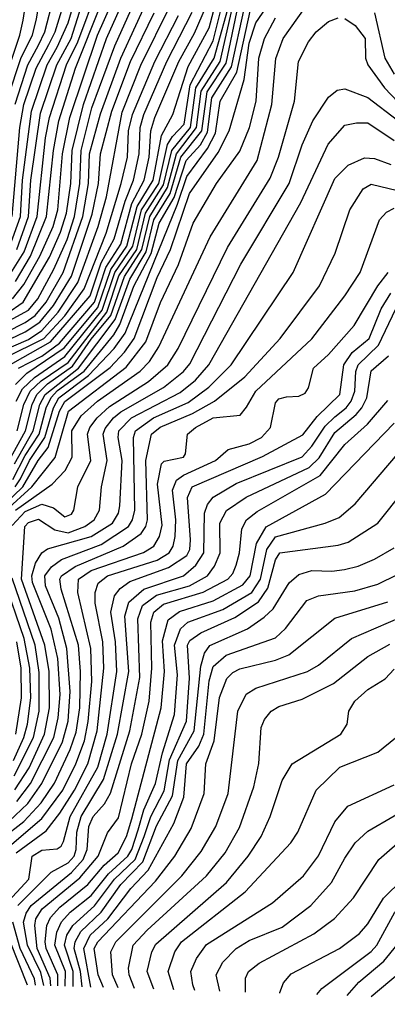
# Model space of a CAD drawing. Extents: x 501367 to 657802, y 482273 to 547541.
# Tile 704 of 714: x 648798 to 649914, y 482966 to 485952. Entities that reach past the tile are written whole.
import ezdxf

# ---------------------------------------------------------------- set-up
doc = ezdxf.new("R2010")
doc.units = 0

msp = doc.modelspace()

# ---------------------------------------------------------------- linework, layer by layer
at = {"layer": '0CON20XD'}
for points in [[(648698.2, 484975), (648815, 485033.5), (648845.5, 485055), (648878.2, 485095), (648930.2, 485185), (648989.8, 485355), (649007.1, 485455), (649009.7, 485545), (649043, 485667), (649104.7, 485835.3), (649196.4, 486035), (649280.3, 486295), (649323.6, 486495), (649396.4, 486655), (649402.2, 486735), (649441.7, 486935), (649689.5, 487385), (649687.3, 487465), (649680.7, 487474.5)], [(648665.8, 484985), (648825, 485071.6), (648853.2, 485105), (648902.2, 485195), (648942, 485285), (648964, 485355), (648980.4, 485455), (648984.3, 485555), (649017.3, 485685), (649086.9, 485873.1), (649163.6, 486045), (649240.3, 486295), (649286.3, 486505), (649355.5, 486655), (649359.5, 486745), (649398.6, 486935), (649435, 487013.1), (649535.1, 487184.9), (649619.7, 487375), (649609.1, 487455), (649605.2, 487461.4)], [(648759.5, 485060.5), (648808.6, 485095), (648888.3, 485231.7), (648922.2, 485307.8), (648940, 485365), (648953.8, 485455), (648957.4, 485555), (648991.4, 485695), (649062, 485895), (649124.8, 486035.2), (649165, 486158.4), (649202.6, 486297.4), (649253.1, 486525), (649271.7, 486578.3), (649314.2, 486655), (649319.3, 486745), (649355.7, 486935), (649395, 487022.3), (649488, 487185), (649537.2, 487295), (649558.3, 487365), (649560.5, 487385), (649549.7, 487419.7), (649537.7, 487445.4)], [(648776.1, 485105), (648810.9, 485149.1), (648859.3, 485235), (648899.6, 485325), (648913.4, 485375), (648928.1, 485545), (648950.5, 485655), (649034.5, 485905), (649080.9, 486009.1), (649133.5, 486165), (649175.1, 486335), (649227.3, 486615), (649268.9, 486711.1), (649310, 486925), (649348.3, 487015), (649440.6, 487185), (649486, 487305), (649495.5, 487385), (649473.9, 487428.3)], [(648785, 485158.4), (648831.1, 485235), (648879.3, 485355), (648900.6, 485555), (648917.4, 485645), (648967.2, 485805), (649045, 486000), (649083.3, 486095), (649104.8, 486175), (649175.1, 486535.1), (649184.7, 486645), (649231.4, 486745), (649259.6, 486915), (649294, 486995), (649389.1, 487175), (649422.4, 487272.4), (649427.8, 487305), (649424.8, 487364.8), (649412, 487407)], [(648765.8, 485175), (648811.5, 485248.5), (648850.9, 485355), (648876.4, 485593.6), (648889, 485655), (648940.5, 485815), (648975, 485885), (649034, 486046), (649056.6, 486105), (649078.4, 486191.6), (649136.6, 486535), (649144, 486655), (649182, 486745), (649208.6, 486905), (649227.7, 486955), (649311.6, 487105), (649345.4, 487185), (649361.8, 487245), (649368.8, 487305), (649351.2, 487376.2)], [(648767.9, 485265), (648800.4, 485355), (648806.7, 485465), (648833.7, 485675), (648881.3, 485815), (648911.5, 485868.5), (648945, 485942.6), (648993, 486105), (649025, 486243.5), (649053.7, 486455), (649057.3, 486692.7), (649075.2, 486805), (649134.5, 486975), (649210.8, 487095), (649260.7, 487239.3), (649268.6, 487295), (649263.8, 487323.7)], [(648789.2, 485255), (648825.1, 485355), (648832, 485465), (648861.3, 485668.7), (648910.6, 485815), (648954.4, 485895), (648979.7, 485975), (649026.5, 486105), (649052.4, 486215), (649092.6, 486487.4), (649101.3, 486655), (649125.2, 486745.2), (649153.8, 486905), (649169.7, 486945), (649263.9, 487105), (649303.4, 487215), (649310.9, 487295), (649299.4, 487342.8)], [(648775.2, 485355.2), (648798.3, 485625), (648810.9, 485695), (648848, 485805), (648886.4, 485876.4), (648906, 485915), (648945, 486044.7), (648993.8, 486286.2), (649016.4, 486465), (649009.8, 486655), (649013.1, 486735), (649025, 486810.8), (649073.1, 486895), (649112.2, 487015), (649172.5, 487105), (649194.9, 487195.1), (649226.4, 487275), (649229.2, 487305.2)], [(648761.7, 485715), (648802.9, 485837.1), (648836.9, 485905), (648849.1, 485955), (648906.7, 486295), (648922.8, 486545), (648917.5, 486625), (648922.3, 486665), (648951.2, 486735), (648968.4, 486825), (649024.7, 486935), (649051.6, 487035), (649088.4, 487115), (649103.6, 487185), (649103.5, 487225), (649097, 487265)], [(648784.4, 485695.6), (648822.9, 485815), (648854.8, 485875.2), (648874.6, 485915), (648901.8, 486021.8), (648950.3, 486265), (648966.4, 486465), (648965.7, 486544.3), (648955.4, 486625), (648979.3, 486720.7), (648994.1, 486815), (649048, 486912), (649085, 487032.7), (649131, 487105), (649161.6, 487255), (649162.8, 487279.9)], [(648727.6, 485695), (648798.5, 485905), (648808.9, 485951.1), (648844.9, 486185), (648862, 486358), (648864.5, 486455), (648890.1, 486545), (648890.6, 486675), (648942.6, 486837.4), (648989.7, 486945), (649018.9, 487051.1), (649046.2, 487165), (649047.1, 487225), (649038.4, 487260.9)], [(648750.5, 484480.5), (648807.8, 484535), (648853.8, 484615), (648885, 484654.9), (648919.2, 484765), (648935, 484794.5), (649072.3, 484897.7), (649116.4, 484943.6), (649145.9, 484985), (649215, 485170.4), (649256.1, 485255), (649313.1, 485425), (649400.7, 485549.3), (649434.1, 485615), (649479.6, 485770.4), (649495, 485880.9), (649515, 485942.3), (649568.4, 486021.6)], [(648785, 484845.6), (648820.2, 484879.8), (648933.4, 484956.6), (649035, 485079.7), (649074.6, 485194.6), (649123.3, 485265), (649154.6, 485385.4), (649203, 485465), (649229, 485601), (649263.2, 485665), (649309.5, 485810.5), (649372.7, 485927.3), (649395, 486010.9)], [(648790.8, 484705), (648810.6, 484785), (648830.2, 484825), (648863.4, 484856.6), (648945, 484912.6), (649062.5, 485065), (649098.7, 485175), (649153.4, 485255), (649180.4, 485365), (649235, 485451.2), (649260.1, 485555), (649316.4, 485625), (649332.5, 485745), (649388.1, 485835), (649441.5, 486028.5)], [(648743.3, 484946.7), (648825, 484982.6), (648865, 485009.3), (648915, 485065.5), (648974.6, 485155.4), (649036.3, 485325), (649061.8, 485415), (649108.8, 485671.2), (649165.8, 485814.2), (649256, 485996)], [(648755.3, 484594.7), (648815.7, 484705), (648835.5, 484785), (648849.9, 484815), (648882.5, 484847.5), (648958.8, 484901.2), (649015, 484983.1), (649075, 485055), (649116.4, 485173.6), (649168.7, 485255), (649192.8, 485355), (649246.8, 485443.2), (649274.1, 485545), (649335.2, 485624.8), (649348.8, 485735), (649406.5, 485825), (649443.2, 485985)], [(648777.1, 484557.1), (648815, 484630.6), (648857.2, 484695), (648878.3, 484775), (648893.8, 484806.2), (648912.7, 484827.3), (648993.7, 484886.3), (649083.8, 484996.2), (649102.4, 485027.6), (649145, 485144), (649197.3, 485242.7), (649221, 485335), (649266.9, 485413.1), (649303.3, 485525), (649347.2, 485572.8), (649368.5, 485611.5), (649381.7, 485715), (649440.6, 485809.4), (649480.8, 485989.2)], [(648784.8, 484535), (648800.3, 484559.7), (648827.9, 484615), (648874.8, 484685.2), (648900.4, 484775), (648917.3, 484805), (649007.4, 484872.6), (649085.3, 484955), (649118.3, 485001.7), (649277.3, 485392.7), (649305, 485476.9), (649368.1, 485561.9), (649392.1, 485607.9), (649406.8, 485705), (649456.9, 485793.1), (649497.9, 485977.9)], [(648784.9, 484465), (648896.5, 484543.5), (648936.5, 484585), (648957, 484625), (648956.4, 484705), (648985, 484750.7), (649034.6, 484795), (649163.8, 484886.2), (649192, 484915), (649220.5, 484959.5), (649376.3, 485293.7), (649519.1, 485525), (649563.6, 485695), (649575.1, 485834.9), (649598.3, 485895), (649665, 485989.2)], [(648787.7, 484795), (648807.1, 484832.9), (648842.8, 484867.2), (648935, 484930.1), (649048.4, 485071.6), (649086.6, 485185), (649141.5, 485265), (649167.8, 485375), (649220.2, 485455), (649246.7, 485573.3), (649261.7, 485598.3), (649296.9, 485635), (649315.3, 485755), (649385, 485888), (649414.2, 486005)], [(648794.1, 484895), (648865, 484931.4), (648918.9, 484971.1), (649024.7, 485095.3), (649059.4, 485200.6), (649105, 485271), (649138.7, 485395), (649175.9, 485465), (649190.8, 485535), (649196.3, 485615), (649207.8, 485655), (649280.9, 485825), (649328.4, 485911.6), (649364.6, 485995)], [(648726.3, 484963.7), (648815, 485005.1), (648859.1, 485035), (648900.6, 485085), (648955, 485174), (649017.7, 485362.3), (649037.1, 485455), (649043.7, 485545), (649077.5, 485675), (649134.1, 485825), (649206.7, 485973.3)], [(648747.3, 484892.7), (648891.5, 484975), (649011.6, 485115), (649045.6, 485214.4), (649085, 485287.6), (649117.8, 485402.2), (649143.6, 485465), (649161.2, 485545), (649163.4, 485625), (649175.1, 485665), (649244.4, 485825), (649321.9, 485975)], [(648755, 484927.5), (648870.9, 484985), (648935, 485054.4), (648993.9, 485136.1), (649060.2, 485305), (649106.4, 485455), (649124.9, 485534.9), (649128.5, 485615), (649140.5, 485665), (649207.9, 485825), (649279.7, 485965)], [(648755, 484462.6), (648835.3, 484535), (648905.4, 484624.6), (648946, 484765), (649121.4, 484898.6), (649181.4, 484975), (649225, 485094.7), (649280.3, 485209.7), (649324.5, 485335), (649395.2, 485455), (649466.7, 485553.3), (649495.3, 485624.7), (649515.4, 485705.4), (649524.1, 485835), (649541.4, 485895), (649575, 485957.4)], [(648775, 484417.9), (648815, 484460.6), (648865, 484482.5), (648901.1, 484471.1), (648935, 484444.4), (648955, 484452.3), (648962.4, 484465), (648974.8, 484535), (649013.8, 484615), (649004.4, 484695), (649011.4, 484715), (649032.8, 484745), (649070.7, 484779.3), (649189.3, 484855), (649247.7, 484905), (649279.4, 484955), (649428.6, 485261.4), (649558.4, 485471.6), (649583.4, 485535), (649632.5, 485705), (649644.4, 485825), (649674.8, 485885.2), (649698.2, 485915), (649735, 485946.5), (649765, 485957.4)], [(648782.6, 484605), (648839.2, 484705), (648859.2, 484785), (648875.3, 484815), (648977, 484895), (649087.5, 485042.5), (649132.1, 485165), (649181.9, 485248.1), (649205.4, 485345), (649255.1, 485424.9), (649287.3, 485535), (649350.5, 485615), (649366.8, 485733.2), (649425, 485820), (649456.9, 485975)], [(649785, 485955.8), (649816.7, 485935), (649847, 485895), (649848.1, 485835), (649854.7, 485815), (649905.5, 485745.5), (649988.1, 485658.1)], [(649875, 485972.8), (649906.7, 485835), (649935, 485786.8)], [(648783.6, 483616.4), (648826.6, 483683.4), (648873.5, 483785), (648888.4, 483865), (648887.5, 483975), (648874.9, 484055), (648803.5, 484255), (648813.9, 484415), (648825, 484427.4), (648855, 484437.7), (648904.6, 484404.6), (648945, 484396.1), (648996.1, 484415), (649023.7, 484435), (649040.5, 484465), (649046.5, 484535), (649063.2, 484615), (649051.2, 484695), (649057.4, 484712.6), (649082.4, 484745), (649105, 484763.1), (649235, 484836.4), (649295.2, 484884.8), (649315, 484908.3), (649469.3, 485210.7), (649616.5, 485455), (649655, 485572.7), (649687.4, 485645), (649735, 485717.1), (649762, 485738), (649785, 485742.8), (649855, 485716.5), (649945, 485647.3)], [(648789, 483581), (648831.1, 483635), (648901.7, 483775), (648914.9, 483834.9), (648921.1, 483905), (648913.5, 484015), (648893.4, 484103.4), (648836.8, 484245), (648834.5, 484265.5), (648846.1, 484303.9), (648865, 484334.8), (648882.3, 484347.7), (649015, 484384.5), (649080, 484425), (649098.1, 484455), (649102.4, 484477.6), (649109.3, 484615), (649096.7, 484685), (649098.9, 484705), (649137.3, 484745), (649285, 484821), (649331.3, 484858.7), (649372.3, 484905), (649651.9, 485398.1), (649734, 485575), (649785, 485631.8), (649820.4, 485639.6), (649855, 485639), (649935, 485585.6)], [(648765, 483520.3), (648823.1, 483575), (648865.5, 483635), (648928, 483762), (648944.9, 483825), (648951.8, 483915), (648941.4, 484045), (648916.6, 484136.6), (648876.8, 484235), (648874.4, 484265.6), (648895, 484292.7), (648924.8, 484315.2), (649045, 484360.6), (649128.1, 484415), (649140.1, 484435), (649147.1, 484465), (649143.9, 484685), (649149.7, 484705), (649204.1, 484745), (649309.4, 484790.6), (649372.6, 484837.4), (649440.4, 484905), (649628.1, 485185), (649755, 485470.3), (649795, 485510.5), (649845, 485533), (649875, 485530.8), (649925, 485513)], [(648674, 483415), (648810.4, 483519.7), (648863.3, 483576.7), (648903.5, 483636.5), (648951.5, 483738.5), (648969.3, 483790.7), (648980.3, 483865), (648983.1, 483975), (648976.2, 484055), (648924, 484225), (648920.2, 484255), (648924.6, 484265), (648966, 484294), (649111.9, 484355), (649166.6, 484393.4), (649181.3, 484415), (649186.3, 484435), (649181.1, 484615), (649198.4, 484695), (649224.2, 484715.8), (649322.6, 484757.4), (649389.6, 484795), (649481.3, 484868.7), (649588.3, 484985), (649707.8, 485145), (649755.8, 485244.2), (649800.3, 485375), (649840.6, 485439.4), (649865, 485453.7), (649945, 485433.8)], [(648731, 483415), (648865, 483528.9), (648928.6, 483615), (648968.2, 483695), (648994.7, 483765.3), (649006.4, 483823.6), (649016.6, 483945), (649013.6, 484045), (648974.4, 484215), (648976.1, 484255), (649015, 484281), (649173.8, 484336.2), (649205.6, 484355), (649222.7, 484385), (649230.6, 484419.4), (649216.2, 484543.8), (649228.7, 484605), (649236.9, 484613.1), (649295, 484625.6), (649301.8, 484635), (649307.4, 484695), (649331.4, 484715), (649385, 484744.1), (649467.1, 484752.9), (649486.9, 484776.9), (649514.4, 484825), (649685, 484984.3), (649785, 485114.1), (649831.2, 485185), (649890.5, 485345), (649911.5, 485368.5), (649935, 485380.5)], [(648787.7, 483425), (648878.5, 483491.5), (648919.9, 483545), (648964.4, 483615), (649005.3, 483695), (649033.5, 483795), (649053.8, 483985), (649050.5, 484065), (649027.5, 484182.5), (649027.3, 484215), (649036.7, 484243.3), (649064.8, 484265), (649215, 484313.3), (649251.5, 484335), (649264.3, 484355), (649270, 484385), (649271.6, 484435), (649261.9, 484525), (649273.7, 484555), (649295, 484571), (649392.5, 484615), (649431.1, 484648.9), (649495, 484665.4), (649531.7, 484685), (649559, 484715), (649575, 484790.5), (649585, 484802.1), (649608, 484808), (649645, 484810.5), (649665, 484819.4), (649674.6, 484835.4), (649689.4, 484895), (649735, 484936.8), (649812.9, 485025), (649885.4, 485144.6), (649916.4, 485185)], [(648752.1, 483265), (648825.4, 483345), (648835.6, 483415), (648865, 483432.9), (648912.2, 483437.8), (648924.4, 483445.6), (648930.6, 483459.4), (648951.6, 483535), (649035.2, 483685), (649063.5, 483785), (649092.7, 483975), (649089.4, 484065), (649074.7, 484155), (649085.7, 484204.3), (649103.2, 484226.8), (649132.3, 484247.7), (649249.6, 484290.4), (649305, 484327.2), (649314.4, 484345), (649316.4, 484375), (649307, 484503), (649322.1, 484535), (649535, 484627.4), (649657.2, 484692.8), (649701, 484749), (649769.4, 484815), (649781.7, 484905), (649807.7, 484942.3), (649858.6, 484985), (649895.3, 485075), (649925, 485122.3)], [(648792.3, 483265), (648893.3, 483366.7), (648945, 483395.3), (648963, 483415), (648969.6, 483435), (648971.8, 483488.2), (648985.1, 483535), (649052.9, 483647.1), (649094.8, 483785), (649129.7, 483975), (649117.4, 484142.6), (649129.6, 484185), (649174.9, 484225.1), (649295.1, 484264.9), (649332.6, 484297.4), (649356.5, 484335), (649359.5, 484455), (649368.4, 484481.6), (649385.7, 484504.3), (649455.1, 484544.9), (649655, 484626.4), (649685, 484658.2), (649725, 484718.9), (649755, 484747.7), (649789.3, 484775), (649803.9, 484795), (649815.5, 484825), (649818.6, 484885), (649825.2, 484904.8), (649887, 484965), (649939.5, 485075)], [(648871, 483022.6), (648861.9, 483061.9), (648822.2, 483145), (648810.1, 483215), (648817.5, 483242.5), (648833, 483265), (648955, 483365.7), (648990.9, 483405), (649002.9, 483435), (649007.7, 483505), (649021, 483535), (649055.9, 483574.1), (649073.8, 483606.2), (649132.5, 483795), (649162.6, 483957.4), (649156.6, 484135), (649171.2, 484175), (649213.4, 484206.6), (649313, 484235), (649367.7, 484265), (649389.2, 484295), (649406.8, 484335), (649405.5, 484425), (649426.2, 484463.8), (649485.7, 484504.3), (649676.5, 484593.5), (649707.2, 484622.8), (649755, 484699.9), (649819, 484755), (649836.8, 484775), (649851.4, 484805), (649865, 484886.8), (649917.5, 484932.5)], [(648893, 483021.9), (648890.9, 483045), (648851.6, 483135), (648843.9, 483205), (648847.2, 483225), (648866.5, 483255), (648980.7, 483349.3), (649035.8, 483415), (649064.5, 483485.5), (649098.3, 483531.7), (649137.9, 483695), (649169.1, 483785), (649190.6, 483885), (649199.6, 483985), (649195.7, 484125), (649205.4, 484155), (649235, 484179.3), (649354.5, 484215.5), (649429.4, 484255), (649445, 484272.4), (649455, 484297.5), (649465.1, 484335), (649472.6, 484407.4), (649486.8, 484435), (649519.2, 484460.8), (649710.3, 484569.7), (649785, 484663.6), (649854.2, 484725.8), (649915, 484797.4)], [(648914.2, 483021.3), (648914.1, 483055), (648878.8, 483135), (648875.4, 483155), (648880.5, 483205), (648891.4, 483228.6), (648919.5, 483260.5), (649005, 483328.8), (649055, 483387.7), (649096.9, 483425), (649122.1, 483475), (649138.5, 483528.5), (649227.5, 483865), (649237.3, 483975), (649232, 484068), (649248.5, 484131.5), (649282.7, 484157.3), (649385, 484189.9), (649475, 484237.6), (649497.5, 484265), (649516.9, 484363.1), (649545.8, 484414.2), (649726.6, 484513.4), (649935, 484728.1)], [(648936.1, 483020.6), (648936.7, 483065), (648904.5, 483145), (648910.6, 483185), (648925, 483215.4), (648951.6, 483245), (649015, 483295.3), (649068.1, 483361.9), (649126.4, 483415), (649138.5, 483435), (649157.4, 483495), (649174.5, 483555.5), (649209.8, 483635), (649231.1, 483728.9), (649267.8, 483845), (649277.5, 483965), (649268.1, 484055), (649285.9, 484105), (649308.8, 484125), (649415, 484163.2), (649502.2, 484215), (649528.8, 484255), (649548, 484345), (649575, 484383.3), (649725.4, 484424.6), (649768.1, 484441.9), (649816.7, 484483.3), (649945, 484634.2)], [(648960.1, 483019.8), (648960.1, 483065), (648933.8, 483145), (648940.8, 483175), (648959.3, 483205), (649025.3, 483264.7), (649085.6, 483345), (649148.6, 483405), (649175.9, 483475), (649195.7, 483535), (649236.3, 483613.7), (649252.6, 483707.3), (649304.2, 483825), (649313.6, 483955), (649307.8, 484055), (649315, 484069.6), (649347.5, 484092.5), (649451.1, 484138.9), (649523.3, 484186.7), (649551.7, 484228.3), (649575, 484314), (649587.7, 484335), (649765, 484357.9), (649795, 484367.3), (649884.8, 484425.2), (649965.3, 484525)], [(648987.9, 483018.9), (648982.7, 483065), (648963.8, 483135), (648966.3, 483155), (648983.7, 483186.3), (649045.1, 483245), (649105, 483328.7), (649171.9, 483398.1), (649213.1, 483506.9), (649262.4, 483597.6), (649277.9, 483705), (649327.9, 483795), (649348.2, 483991.8), (649359.5, 484030.5), (649375.7, 484054.3), (649490, 484105), (649540.5, 484139.5), (649567, 484165), (649615.7, 484244.3), (649645, 484269.8), (649685, 484281.7), (649745, 484279.5), (649784, 484285), (649825, 484294.4), (649875, 484315.6), (649935, 484350)], [(648779.3, 483705), (648810.7, 483775), (648821.6, 483815), (648832.1, 483895), (648828.6, 483985), (648811.9, 484075), (648749.6, 484255)], [(648781, 483659), (648839.6, 483775), (648857.4, 483855), (648857.6, 483972.4), (648844.6, 484055), (648775, 484258.2)], [(649014.4, 483018.1), (648992.8, 483135), (649011.6, 483175), (649065.4, 483224.6), (649135, 483317), (649187.9, 483372.1), (649266, 483514), (649296, 483594), (649304.4, 483695), (649341.4, 483748.6), (649356.6, 483785), (649372.9, 483947.1), (649385, 483990.8), (649425, 484024.3), (649575, 484077.6), (649604.4, 484105.6), (649669.3, 484190.7), (649705, 484204.8), (649815, 484219.7), (649885, 484240.5), (649945, 484269.1)], [(649052.3, 483016.8), (649036.3, 483055), (649024.5, 483135), (649035.4, 483155), (649210.5, 483339.5), (649269.2, 483415), (649318.7, 483498.7), (649357.7, 483605), (649362.8, 483695), (649388.8, 483765), (649404.2, 483895.8), (649426.5, 483953.5), (649445, 483972.4), (649466.6, 483983.4), (649575, 484009.2), (649615, 484025.6), (649755, 484137), (649915, 484186.5)], [(649097.1, 483015.4), (649079.5, 483055), (649074.3, 483125), (649090.3, 483155), (649290.5, 483355), (649349.1, 483429.1), (649393, 483505), (649430.4, 483605), (649460.2, 483855), (649485, 483906.7), (649514.9, 483925.1), (649672.1, 483975), (649705.4, 483994.6), (649805.1, 484074.9), (650104.7, 484204.7)], [(648786.2, 483785), (648804.1, 483895), (648802.1, 483985), (648789.2, 484065)], [(649146.6, 483013.8), (649130, 483055), (649128.2, 483075), (649143, 483145), (649185, 483190.8), (649365.1, 483354.9), (649421.9, 483425), (649465, 483502.5), (649508.8, 483625), (649523.8, 483696.1), (649531, 483805), (649540.7, 483829.3), (649561.6, 483855), (649585, 483869.5), (649655, 483891.2), (649750.8, 483939.2), (649855, 484020.6), (649921.8, 484058.2)], [(649204.8, 483012), (649185.5, 483065), (649198.7, 483125), (649211.6, 483148.4), (649426, 483335), (649491.6, 483415), (649530.6, 483475), (649558, 483535), (649595, 483644.3), (649625.5, 483695), (649772.9, 483785), (649792.1, 483815), (649796.9, 483855), (649815.4, 483885), (649855, 483920.7), (649907, 483953), (649935, 483982)], [(649266.3, 483010), (649249.2, 483065), (649268.6, 483125), (649289.6, 483155), (649482.8, 483307.2), (649621.5, 483455), (649642.3, 483487.7), (649697.6, 483615), (649770, 483685), (649885, 483730.9), (649976, 483804)], [(649329.9, 483008), (649324.1, 483025), (649317.4, 483065), (649335.1, 483104.9), (649365, 483147.1), (649565, 483273.5), (649659.7, 483355), (649705, 483416.2), (649755, 483519.1), (649793.6, 483566.4), (649935, 483631.8)], [(649405.2, 483005.5), (649394, 483055), (649415, 483093.5), (649455.3, 483135), (649495, 483158.9), (649595, 483200), (649681.8, 483265), (649744.3, 483335), (649785, 483409.1), (649816.3, 483455), (649855, 483491.1), (650015, 483584.4), (650065, 483585.7), (650125, 483553.1), (650152.4, 483522.4), (650203.1, 483405), (650291.4, 483265), (650387.6, 483155), (650396.6, 483135), (650402.6, 483075), (650411.7, 483055), (650485, 483000.3), (650548.9, 482965.7)], [(649483.2, 483003), (649483.8, 483045), (649492.1, 483065), (649525, 483090.2), (649690.6, 483179.4), (649754, 483226), (649811.7, 483288.3), (649888, 483405), (649967.9, 483475), (650015, 483507), (650055, 483510.2), (650095, 483489), (650128.2, 483448.2), (650255, 483232.6), (650323.4, 483145), (650330, 483125), (650333.4, 483065), (650355, 483035.2), (650448, 482969.3)], [(649588, 482999.6), (649588, 483002), (649599.2, 483030.8), (649621.9, 483058.1), (649769.2, 483135), (649829.9, 483180.1), (649855, 483210), (649902.1, 483287.9), (649961.4, 483345), (649987.8, 483395), (650005, 483423.7), (650025, 483437), (650055, 483436.7), (650075, 483422.1), (650263.2, 483143.2), (650297, 483037), (650317, 483007), (650345, 482980), (650356.4, 482972.5)], [(649700.2, 482995.6), (649715, 483013.5), (649865, 483125.5), (649882, 483145), (649937.1, 483245), (650025, 483308), (650055, 483309), (650095, 483285.2), (650135, 483246.1), (650165, 483202.8), (650242.1, 483092.2), (650277.8, 482985), (650287.5, 482974.9)], [(648821.4, 483024.2), (648741.6, 483225)], [(648846.5, 483023.4), (648842.7, 483042.7), (648799.4, 483135), (648777.1, 483215)], [(649792.5, 482992.4), (649827.6, 483032.4), (649903.1, 483096.9), (649975, 483184.8), (650025, 483218.6), (650065, 483215.2), (650135, 483162.8), (650215, 483066.3), (650223.7, 483013.7), (650228.3, 482978.3), (650229.1, 482977)], [(649865, 482989.8), (650009.2, 483110.8), (650025, 483119.8), (650055, 483123.1), (650115, 483103), (650153.9, 483075), (650166.2, 483055), (650172.3, 482985), (650174.7, 482978.9)]]:
    msp.add_lwpolyline(points, dxfattribs=at)

doc.saveas('drawing.dxf')
